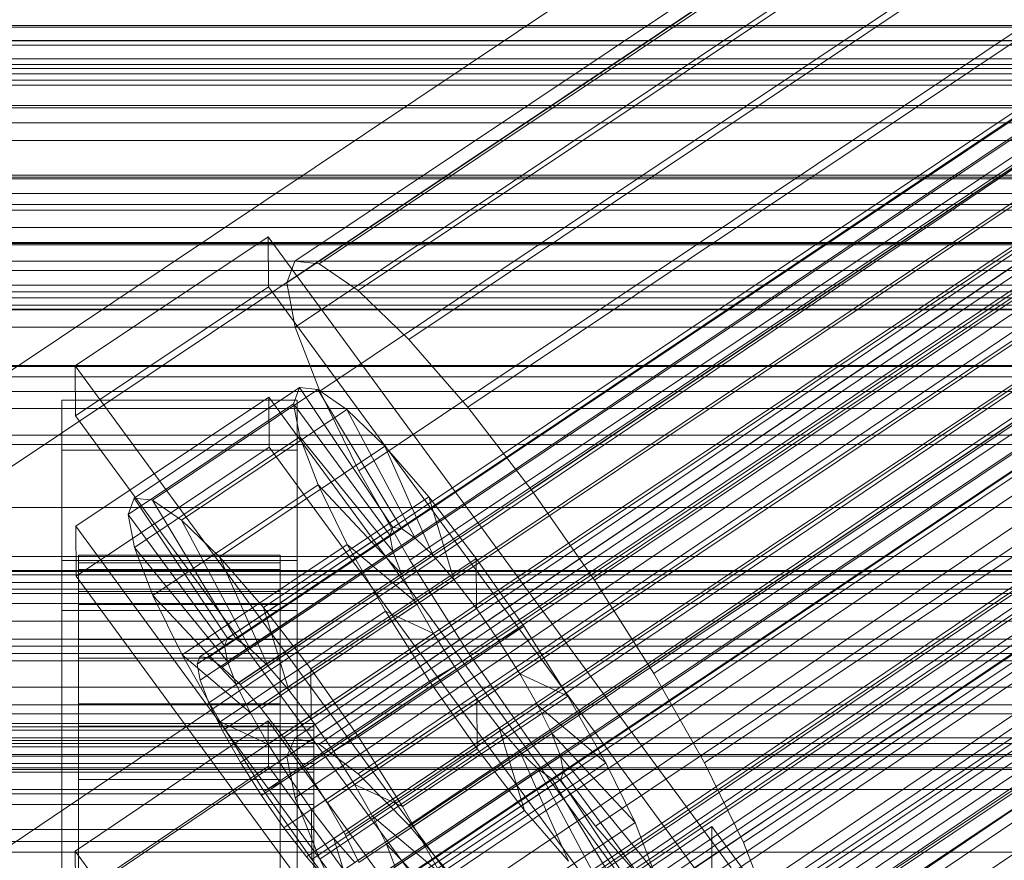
# Model space of a CAD drawing. Header units: millimetres. Extents: x -2233 to 61924, y -68080 to 6847.
# Tile 308 of 656: x 130 to 189, y -33211 to -33161. Entities that reach past the tile are written whole.
import ezdxf

# ---------------------------------------------------------------- set-up
doc = ezdxf.new("R2010")
doc.units = ezdxf.units.MM
for name, color, linetype, lineweight in [('COTAS_P', 1, 'Continuous', 0), ('frontal_briquetadora', 7, 'Continuous', 0), ('frontal_C01', 7, 'Continuous', 0), ('frontal_C02', 7, 'Continuous', 0), ('frontal_C02-briq', 7, 'Continuous', 0), ('frontal_C03', 7, 'Continuous', 0), ('frontal_secador', 7, 'Continuous', 0)]:
    doc.layers.add(name, color=color, linetype=linetype, lineweight=lineweight)
doc.dimstyles.new('R19_100', dxfattribs={"dimtxt": 250, "dimasz": 150, "dimexe": 150, "dimexo": 80, "dimgap": 100, "dimtad": 1, "dimtih": 1, "dimtoh": 1, "dimdsep": 46, "dimcen": 0.09, "dimadec": 0, "dimazin": 0, "dimtfac": 1, "dimtdec": 4, "dimtofl": 0, "dimtmove": 0, "dimatfit": 3, "dimfxl": 1, "dimtolj": 1, "dimtzin": 0, "dimarcsym": 0})

# ---------------------------------------------------------------- blocks, each defined once
blk = doc.blocks.new('DIM_R28_53')
at = {"layer": 'COTAS_P'}
for p, q in [((-150, -32300), (550, -32300)), ((550, -32300), (505, -32450)), ((550, -34900), (550, -32300)), ((550, -32300), (595, -32450)), ((550, -34900), (505, -34750)), ((550, -34900), (595, -34750)), ((-150, -34900), (550, -34900))]:
    blk.add_line(p, q, dxfattribs=at)
blk.add_text('2600 P', height=250, rotation=90, dxfattribs=at).set_placement((450, -33600))

msp = doc.modelspace()

# ---------------------------------------------------------------- linework, layer by layer
at = {"layer": 'frontal_briquetadora'}
msp.add_line((345, -33170), (-305, -33170), dxfattribs=at)
at = {"layer": 'frontal_C01'}
for p, q in [((146.872, -33203.459), (331.181, -33079.124)), ((148.32, -33203.808), (332.629, -33079.473)), ((146.383, -33204.548), (330.692, -33080.214)), ((150.629, -33205.573), (334.938, -33081.238)), ((146.887, -33207.003), (331.197, -33082.669)), ((141.045, -33227.429), (354.844, -33083.201)), ((141.218, -33227.043), (355.017, -33082.814)), ((141.731, -33227.166), (355.53, -33082.938)), ((142.549, -33227.792), (356.348, -33083.564)), ((141.224, -33228.299), (355.022, -33084.07)), ((153.641, -33208.633), (337.95, -33084.299)), ((143.617, -33228.876), (357.415, -33084.648)), ((141.742, -33229.593), (355.541, -33085.365)), ((144.861, -33230.346), (358.659, -33086.117)), ((148.35, -33210.656), (332.659, -33086.321)), ((142.565, -33231.223), (356.363, -33086.995)), ((359.995, -33087.872), (146.196, -33232.1)), ((157.152, -33212.78), (341.461, -33088.446)), ((143.635, -33233.079), (357.434, -33088.851)), ((147.533, -33234.02), (361.332, -33089.791)), ((144.881, -33235.033), (358.68, -33090.805)), ((150.672, -33215.258), (334.981, -33090.923)), ((148.779, -33235.974), (362.578, -33091.746)), ((146.218, -33236.953), (360.017, -33092.725)), ((345.231, -33093.397), (160.922, -33217.731)), ((147.554, -33238.707), (361.352, -33094.479)), ((153.694, -33220.495), (338.003, -33096.16)), ((164.693, -33223.149), (349.002, -33098.815)), ((157.211, -33226.01), (341.52, -33101.675)), ((228.298, -33143.494), (130, -33209.806)), ((130, -33215.586), (228.298, -33149.274)), ((342.5, -33162.272), (-342.5, -33162.272)), ((342.5, -33163.407), (-342.5, -33163.407)), ((342.5, -33166.88), (-342.5, -33166.88)), ((342.5, -33170.113), (-342.5, -33170.113)), ((342.5, -33176.531), (-342.5, -33176.531)), ((342.5, -33181.37), (-342.5, -33181.37)), ((-342.5, -33189.755), (342.5, -33189.755)), ((342.5, -33195.462), (-342.5, -33195.462)), ((300, -33197.985), (-300, -33197.985)), ((300, -33202.015), (-300, -33202.015)), ((133.809, -33210.173), (145.277, -33202.437)), ((145.277, -33202.437), (145.289, -33205.133)), ((145.277, -33202.437), (172.809, -33240.291)), ((146.383, -33204.548), (146.872, -33203.459)), ((146.872, -33203.459), (148.32, -33203.808)), ((148.32, -33203.808), (150.629, -33205.573)), ((342.5, -33204.538), (-342.5, -33204.538)), ((146.887, -33207.003), (146.383, -33204.548)), ((145.289, -33205.133), (133.821, -33212.87)), ((172.821, -33242.988), (145.289, -33205.133)), ((150.629, -33205.573), (153.641, -33208.633)), ((148.35, -33210.656), (146.887, -33207.003)), ((153.641, -33208.633), (157.152, -33212.78)), ((342.5, -33210.245), (-342.5, -33210.245)), ((133.821, -33212.87), (133.809, -33210.173)), ((161.341, -33248.028), (133.809, -33210.173)), ((150.672, -33215.258), (148.35, -33210.656))]:
    msp.add_line(p, q, dxfattribs=at)
at = {"layer": 'frontal_C02'}
for p, q in [((146.872, -33175.107), (331.181, -33051.852)), ((148.32, -33175.265), (332.629, -33052.01)), ((146.383, -33176.39), (330.692, -33053.135)), ((150.629, -33176.852), (334.938, -33053.598)), ((141.218, -33198.616), (355.017, -33055.64)), ((141.731, -33198.672), (355.53, -33055.696)), ((146.887, -33179.026), (331.197, -33055.771)), ((141.045, -33199.07), (354.844, -33056.095)), ((142.549, -33199.234), (356.348, -33056.259)), ((153.641, -33179.761), (337.95, -33056.507)), ((141.224, -33200.004), (355.022, -33057.029)), ((143.617, -33200.265), (357.415, -33057.29)), ((141.742, -33201.354), (355.541, -33058.379)), ((144.861, -33201.694), (358.659, -33058.719)), ((148.35, -33182.835), (332.659, -33059.581)), ((142.565, -33203.028), (356.363, -33060.052)), ((359.995, -33060.448), (146.196, -33203.423)), ((157.152, -33183.794), (341.461, -33060.539)), ((143.635, -33204.911), (357.434, -33061.936)), ((147.533, -33205.336), (361.332, -33062.36)), ((144.881, -33206.876), (358.68, -33063.901)), ((148.779, -33207.3), (362.578, -33064.325)), ((150.672, -33187.559), (334.981, -33064.304)), ((345.231, -33065.42), (160.922, -33188.675)), ((146.218, -33208.788), (360.017, -33065.813)), ((149.85, -33209.184), (363.648, -33066.209)), ((147.554, -33210.518), (361.352, -33067.542)), ((150.672, -33210.857), (364.471, -33067.882)), ((148.798, -33211.947), (362.596, -33068.971)), ((151.191, -33212.207), (364.989, -33069.232)), ((153.694, -33192.874), (338.003, -33069.619)), ((149.865, -33212.977), (363.664, -33070.002)), ((151.369, -33213.141), (365.168, -33070.166)), ((150.683, -33213.54), (364.482, -33070.565)), ((151.196, -33213.596), (364.995, -33070.62)), ((164.693, -33194.072), (349.002, -33070.817)), ((157.211, -33198.419), (341.52, -33075.164)), ((168.21, -33199.617), (352.519, -33076.362)), ((160.982, -33203.816), (345.291, -33080.561)), ((171.232, -33204.932), (355.541, -33081.678)), ((164.752, -33208.697), (349.061, -33085.442)), ((173.554, -33209.656), (357.863, -33086.401)), ((168.263, -33212.729), (352.572, -33089.475)), ((175.016, -33213.465), (359.326, -33090.211)), ((171.275, -33215.639), (355.584, -33092.384)), ((175.521, -33216.101), (359.83, -33092.846)), ((173.584, -33217.226), (357.893, -33093.972)), ((175.032, -33217.384), (359.341, -33094.129)), ((228.298, -33115.864), (130, -33181.6)), ((130, -33187.33), (228.298, -33121.594)), ((-450, -33161.186), (450, -33161.186)), ((-310, -33161.099), (310, -33161.099)), ((307, -33161.099), (-307, -33161.099)), ((-307, -33161.993), (307, -33161.993)), ((-425, -33163.647), (425, -33163.647)), ((310, -33163.962), (-310, -33163.962)), ((450, -33173.108), (-450, -33173.108)), ((133.809, -33181.319), (145.277, -33173.65)), ((145.277, -33173.65), (145.289, -33176.631)), ((145.277, -33173.65), (172.809, -33211.173)), ((146.383, -33176.39), (146.872, -33175.107)), ((146.872, -33175.107), (148.32, -33175.265)), ((148.32, -33175.265), (150.629, -33176.852)), ((146.887, -33179.026), (146.383, -33176.39)), ((145.289, -33176.631), (133.821, -33184.3)), ((172.821, -33214.153), (145.289, -33176.631)), ((150.629, -33176.852), (153.641, -33179.761)), ((148.35, -33182.835), (146.887, -33179.026)), ((153.641, -33179.761), (157.152, -33183.794)), ((133.821, -33184.3), (133.809, -33181.319)), ((161.341, -33218.842), (133.809, -33181.319)), ((137.313, -33189.198), (147.143, -33182.624)), ((138.396, -33189.316), (148.226, -33182.742)), ((147.143, -33182.624), (146.777, -33183.584)), ((148.226, -33182.742), (147.143, -33182.624)), ((147.143, -33182.624), (152.686, -33190.947)), ((149.953, -33183.93), (148.226, -33182.742)), ((148.226, -33182.742), (153.199, -33191.003)), ((150.672, -33187.559), (148.35, -33182.835)), ((133, -33186.342), (133, -33183.362)), ((133, -33183.362), (147, -33183.362)), ((133, -33229.18), (133, -33183.362)), ((133.847, -33190.857), (145.315, -33183.188)), ((145.315, -33183.188), (145.327, -33186.168)), ((145.315, -33183.188), (172.847, -33220.71)), ((147, -33183.362), (147, -33186.342)), ((147, -33183.362), (147, -33229.18)), ((136.948, -33190.158), (146.777, -33183.584)), ((140.123, -33190.503), (149.953, -33183.93)), ((146.777, -33183.584), (152.513, -33191.401)), ((146.777, -33183.584), (147.155, -33185.556)), ((152.207, -33186.106), (149.953, -33183.93)), ((149.953, -33183.93), (154.017, -33191.565)), ((157.152, -33183.794), (160.922, -33188.675)), ((133.821, -33184.3), (161.353, -33221.822)), ((137.325, -33192.129), (147.155, -33185.556)), ((147.155, -33185.556), (152.692, -33192.335)), ((147.155, -33185.556), (148.249, -33188.405)), ((147, -33186.342), (133, -33186.342)), ((133, -33186.342), (133, -33232.161)), ((145.327, -33186.168), (133.859, -33193.838)), ((142.377, -33192.68), (152.207, -33186.106)), ((172.859, -33223.691), (145.327, -33186.168)), ((147, -33232.161), (147, -33186.342)), ((154.833, -33189.122), (152.207, -33186.106)), ((152.207, -33186.106), (155.085, -33192.596)), ((153.694, -33192.874), (150.672, -33187.559)), ((138.419, -33194.979), (148.249, -33188.405)), ((148.249, -33188.405), (153.21, -33193.685)), ((148.249, -33188.405), (149.985, -33191.939)), ((160.922, -33188.675), (164.693, -33194.072)), ((136.948, -33190.158), (137.313, -33189.198)), ((142.856, -33197.52), (137.313, -33189.198)), ((137.313, -33189.198), (138.396, -33189.316)), ((145.003, -33195.696), (154.833, -33189.122)), ((157.653, -33192.774), (154.833, -33189.122)), ((154.833, -33189.122), (156.329, -33194.025)), ((143.369, -33197.576), (138.396, -33189.316)), ((138.396, -33189.316), (140.123, -33190.503)), ((142.683, -33197.975), (136.948, -33190.158)), ((137.325, -33192.129), (136.948, -33190.158)), ((133.859, -33193.838), (133.847, -33190.857)), ((161.379, -33228.38), (133.847, -33190.857)), ((144.188, -33198.139), (140.123, -33190.503)), ((140.123, -33190.503), (142.377, -33192.68)), ((152.686, -33190.947), (142.856, -33197.52)), ((153.199, -33191.003), (143.369, -33197.576)), ((152.513, -33191.401), (152.686, -33190.947)), ((152.686, -33190.947), (153.199, -33191.003)), ((153.199, -33191.003), (154.017, -33191.565)), ((152.513, -33191.401), (142.683, -33197.975)), ((154.017, -33191.565), (144.188, -33198.139)), ((152.692, -33192.335), (152.513, -33191.401)), ((154.017, -33191.565), (155.085, -33192.596)), ((142.862, -33198.909), (137.325, -33192.129)), ((138.419, -33194.979), (137.325, -33192.129)), ((140.156, -33198.512), (149.985, -33191.939)), ((149.985, -33191.939), (154.033, -33195.359)), ((149.985, -33191.939), (152.246, -33195.915)), ((134, -33202.583), (134, -33192.591)), ((134, -33192.591), (134, -33193.038)), ((134, -33192.591), (146, -33192.591)), ((134, -33193.439), (134, -33192.591)), ((145.255, -33199.169), (142.377, -33192.68)), ((142.377, -33192.68), (145.003, -33195.696)), ((152.692, -33192.335), (142.862, -33198.909)), ((155.085, -33192.596), (145.255, -33199.169)), ((146, -33193.038), (146, -33192.591)), ((146, -33192.591), (146, -33202.583)), ((146, -33192.591), (146, -33193.439)), ((157.653, -33192.774), (147.823, -33199.347)), ((153.21, -33193.685), (152.692, -33192.335)), ((155.085, -33192.596), (156.329, -33194.025)), ((157.665, -33195.754), (157.653, -33192.774)), ((160.474, -33196.811), (157.653, -33192.774)), ((133, -33195.88), (133, -33192.9)), ((133, -33192.9), (147, -33192.9)), ((133, -33238.718), (133, -33192.9)), ((134, -33202.794), (134, -33193.038)), ((134, -33193.038), (134, -33194.747)), ((134, -33193.038), (146, -33193.038)), ((146, -33194.747), (146, -33193.038)), ((146, -33193.038), (146, -33202.794)), ((147, -33192.9), (147, -33195.88)), ((147, -33192.9), (147, -33238.718)), ((157.211, -33198.419), (153.694, -33192.874)), ((133.859, -33193.838), (161.391, -33231.36)), ((134, -33202.985), (134, -33193.439)), ((134, -33193.439), (146, -33193.439)), ((134, -33195.523), (134, -33193.439)), ((153.21, -33193.685), (143.38, -33200.259)), ((146, -33193.439), (146, -33202.985)), ((146, -33193.439), (146, -33195.523)), ((154.033, -33195.359), (153.21, -33193.685)), ((156.329, -33194.025), (146.499, -33200.598)), ((156.329, -33194.025), (157.665, -33195.754)), ((164.693, -33194.072), (168.21, -33199.617)), ((450, -33194.595), (-450, -33194.595)), ((134, -33203.604), (134, -33194.747)), ((134, -33194.747), (134, -33197.603)), ((134, -33194.747), (146, -33194.747)), ((143.38, -33200.259), (138.419, -33194.979)), ((140.156, -33198.512), (138.419, -33194.979)), ((146, -33197.603), (146, -33194.747)), ((146, -33194.747), (146, -33203.604)), ((134, -33203.972), (134, -33195.523)), ((134, -33195.523), (146, -33195.523)), ((134, -33198.701), (134, -33195.523)), ((154.033, -33195.359), (144.203, -33201.932)), ((146.499, -33200.598), (145.003, -33195.696)), ((145.003, -33195.696), (147.823, -33199.347)), ((146, -33195.523), (146, -33203.972)), ((146, -33195.523), (146, -33198.701)), ((147.835, -33202.328), (157.665, -33195.754)), ((155.103, -33197.242), (154.033, -33195.359)), ((157.665, -33195.754), (159.001, -33197.666)), ((147, -33195.88), (133, -33195.88)), ((133, -33195.88), (133, -33241.698)), ((142.416, -33202.488), (152.246, -33195.915)), ((147, -33241.698), (147, -33195.88)), ((152.246, -33195.915), (155.103, -33197.242)), ((152.246, -33195.915), (154.877, -33200.062)), ((150.644, -33203.384), (160.474, -33196.811)), ((160.474, -33196.811), (159.001, -33197.666)), ((163.105, -33200.959), (160.474, -33196.811)), ((155.103, -33197.242), (145.274, -33203.816)), ((156.35, -33199.207), (155.103, -33197.242)), ((134, -33204.957), (134, -33197.603)), ((134, -33197.603), (134, -33201.412)), ((134, -33197.603), (146, -33197.603)), ((142.856, -33197.52), (142.683, -33197.975)), ((142.683, -33197.975), (142.862, -33198.909)), ((143.369, -33197.576), (142.856, -33197.52)), ((144.188, -33198.139), (143.369, -33197.576)), ((146, -33201.412), (146, -33197.603)), ((146, -33197.603), (146, -33204.957)), ((159.001, -33197.666), (149.171, -33204.24)), ((159.001, -33197.666), (160.247, -33199.631)), ((144.203, -33201.932), (140.156, -33198.512)), ((142.416, -33202.488), (140.156, -33198.512)), ((141.045, -33199.07), (141.218, -33198.616)), ((141.218, -33198.616), (141.731, -33198.672)), ((141.731, -33198.672), (142.549, -33199.234)), ((145.255, -33199.169), (144.188, -33198.139)), ((160.982, -33203.816), (157.211, -33198.419)), ((134, -33205.477), (134, -33198.701)), ((134, -33198.701), (146, -33198.701)), ((134, -33202.756), (134, -33198.701)), ((141.224, -33200.004), (141.045, -33199.07)), ((142.549, -33199.234), (143.617, -33200.265)), ((142.862, -33198.909), (143.38, -33200.259)), ((146.499, -33200.598), (145.255, -33199.169)), ((146, -33198.701), (146, -33205.477)), ((146, -33198.701), (146, -33202.756)), ((156.35, -33199.207), (146.52, -33205.78)), ((154.877, -33200.062), (156.35, -33199.207)), ((157.686, -33201.119), (156.35, -33199.207)), ((147.823, -33199.347), (147.835, -33202.328)), ((147.823, -33199.347), (150.644, -33203.384)), ((160.247, -33199.631), (150.417, -33206.205)), ((163.105, -33200.959), (160.247, -33199.631)), ((160.247, -33199.631), (161.318, -33201.515)), ((168.21, -33199.617), (171.232, -33204.932)), ((141.742, -33201.354), (141.224, -33200.004)), ((143.38, -33200.259), (144.203, -33201.932)), ((143.617, -33200.265), (144.861, -33201.694)), ((145.047, -33206.636), (154.877, -33200.062)), ((154.877, -33200.062), (157.698, -33204.1)), ((147.835, -33202.328), (146.499, -33200.598)), ((153.275, -33207.532), (163.105, -33200.959)), ((165.365, -33204.935), (163.105, -33200.959)), ((134, -33206.761), (134, -33201.412)), ((134, -33201.412), (134, -33205.913)), ((134, -33201.412), (146, -33201.412)), ((142.565, -33203.028), (141.742, -33201.354)), ((146, -33205.913), (146, -33201.412)), ((146, -33201.412), (146, -33206.761)), ((157.686, -33201.119), (147.856, -33207.693)), ((161.318, -33201.515), (151.488, -33208.088)), ((157.698, -33204.1), (157.686, -33201.119)), ((159.022, -33202.849), (157.686, -33201.119)), ((165.365, -33204.935), (161.318, -33201.515)), ((161.318, -33201.515), (162.14, -33203.188)), ((144.203, -33201.932), (145.274, -33203.816)), ((144.861, -33201.694), (146.196, -33203.423)), ((-148, -33202.583), (148, -33202.583)), ((134, -33202.794), (134, -33202.583)), ((146, -33202.583), (134, -33202.583)), ((134, -33202.583), (134, -33202.985)), ((134, -33207.398), (134, -33202.756)), ((134, -33202.756), (146, -33202.756)), ((134, -33207.412), (134, -33202.756)), ((145.274, -33203.816), (142.416, -33202.488)), ((145.047, -33206.636), (142.416, -33202.488)), ((146, -33202.583), (146, -33202.794)), ((146, -33202.985), (146, -33202.583)), ((146, -33202.756), (146, -33207.398)), ((146, -33202.756), (146, -33207.412)), ((149.171, -33204.24), (147.835, -33202.328)), ((148, -33202.794), (148, -33202.583)), ((148, -33202.583), (148, -33202.985)), ((-148, -33202.794), (148, -33202.794)), ((-148, -33202.985), (148, -33202.985)), ((134, -33203.604), (134, -33202.794)), ((146, -33202.794), (134, -33202.794)), ((146, -33202.985), (134, -33202.985)), ((134, -33202.985), (134, -33203.972)), ((143.635, -33204.911), (142.565, -33203.028)), ((146, -33202.794), (146, -33203.604)), ((146, -33203.972), (146, -33202.985)), ((148, -33203.604), (148, -33202.794)), ((148, -33202.985), (148, -33203.972)), ((159.022, -33202.849), (149.192, -33209.422)), ((162.14, -33203.188), (152.311, -33209.762)), ((160.518, -33207.751), (159.022, -33202.849)), ((160.266, -33204.277), (159.022, -33202.849)), ((167.102, -33208.468), (162.14, -33203.188)), ((162.14, -33203.188), (162.659, -33204.538)), ((-148, -33203.604), (148, -33203.604)), ((134, -33204.957), (134, -33203.604)), ((146, -33203.604), (134, -33203.604)), ((145.274, -33203.816), (146.52, -33205.78)), ((146, -33203.604), (146, -33204.957)), ((146.196, -33203.423), (147.533, -33205.336)), ((148, -33204.957), (148, -33203.604)), ((149.171, -33204.24), (150.644, -33203.384)), ((150.644, -33203.384), (153.275, -33207.532)), ((164.752, -33208.697), (160.982, -33203.816)), ((-148, -33203.972), (148, -33203.972)), ((146, -33203.972), (134, -33203.972)), ((134, -33203.972), (134, -33205.477)), ((146, -33205.477), (146, -33203.972)), ((147.868, -33210.673), (157.698, -33204.1)), ((148, -33203.972), (148, -33205.477)), ((150.417, -33206.205), (149.171, -33204.24)), ((160.266, -33204.277), (150.436, -33210.851)), ((162.659, -33204.538), (152.829, -33211.112)), ((157.698, -33204.1), (160.518, -33207.751)), ((163.144, -33210.767), (160.266, -33204.277)), ((161.333, -33205.308), (160.266, -33204.277)), ((168.196, -33211.317), (162.659, -33204.538)), ((162.659, -33204.538), (162.837, -33205.472)), ((-148, -33204.957), (148, -33204.957)), ((134, -33206.761), (134, -33204.957)), ((146, -33204.957), (134, -33204.957)), ((144.881, -33206.876), (143.635, -33204.911)), ((146, -33204.957), (146, -33206.761)), ((148, -33206.761), (148, -33204.957)), ((155.535, -33211.508), (165.365, -33204.935)), ((167.102, -33208.468), (165.365, -33204.935)), ((171.232, -33204.932), (173.554, -33209.656)), ((-148, -33205.477), (148, -33205.477)), ((146, -33205.477), (134, -33205.477)), ((134, -33205.477), (134, -33207.398)), ((146, -33207.398), (146, -33205.477)), ((147.533, -33205.336), (148.779, -33207.3)), ((148, -33205.477), (148, -33207.398)), ((161.333, -33205.308), (151.503, -33211.882)), ((162.837, -33205.472), (153.008, -33212.046)), ((165.397, -33212.943), (161.333, -33205.308)), ((162.151, -33205.871), (161.333, -33205.308)), ((162.837, -33205.472), (162.664, -33205.927)), ((168.573, -33213.289), (162.837, -33205.472)), ((134, -33205.913), (134, -33208.893)), ((146, -33205.913), (134, -33205.913)), ((134, -33205.913), (134, -33210.8)), ((146.52, -33205.78), (145.047, -33206.636)), ((146, -33208.893), (146, -33205.913)), ((146, -33210.8), (146, -33205.913)), ((146.52, -33205.78), (147.856, -33207.693)), ((151.488, -33208.088), (150.417, -33206.205)), ((150.417, -33206.205), (153.275, -33207.532)), ((162.151, -33205.871), (152.321, -33212.444)), ((162.664, -33205.927), (152.835, -33212.5)), ((167.125, -33214.131), (162.151, -33205.871)), ((162.664, -33205.927), (162.151, -33205.871)), ((168.208, -33214.249), (162.664, -33205.927)), ((-450, -33206.517), (450, -33206.517)), ((-148, -33206.761), (148, -33206.761)), ((134, -33208.893), (134, -33206.761)), ((146, -33206.761), (134, -33206.761)), ((146.218, -33208.788), (144.881, -33206.876)), ((147.868, -33210.673), (145.047, -33206.636)), ((146, -33206.761), (146, -33208.893)), ((148, -33208.893), (148, -33206.761)), ((-148, -33207.398), (148, -33207.398)), ((146, -33207.398), (134, -33207.398)), ((134, -33207.398), (134, -33209.603)), ((134, -33209.603), (134, -33207.412)), ((134, -33207.412), (146, -33207.412)), ((134, -33212.352), (134, -33207.412)), ((146, -33209.603), (146, -33207.398)), ((146, -33207.412), (146, -33209.603)), ((146, -33207.412), (146, -33212.352)), ((148, -33207.398), (148, -33209.603)), ((148.779, -33207.3), (149.85, -33209.184)), ((147.856, -33207.693), (147.868, -33210.673)), ((147.856, -33207.693), (149.192, -33209.422)), ((150.688, -33214.324), (160.518, -33207.751)), ((153.275, -33207.532), (155.535, -33211.508)), ((160.518, -33207.751), (163.144, -33210.767)), ((152.311, -33209.762), (151.488, -33208.088)), ((151.488, -33208.088), (155.535, -33211.508)), ((157.272, -33215.041), (167.102, -33208.468)), ((168.196, -33211.317), (167.102, -33208.468)), ((148, -33208.893), (-148, -33208.893)), ((134, -33208.893), (146, -33208.893)), ((134, -33211.208), (134, -33208.893)), ((146, -33208.893), (146, -33211.208)), ((147.554, -33210.518), (146.218, -33208.788)), ((148, -33211.208), (148, -33208.893)), ((149.85, -33209.184), (150.672, -33210.857)), ((160.19, -33216.384), (171.658, -33208.715)), ((168.263, -33212.729), (164.752, -33208.697)), ((171.658, -33208.715), (171.715, -33223.022)), ((171.658, -33208.715), (177.394, -33216.532)), ((-148, -33209.603), (148, -33209.603)), ((146, -33209.603), (134, -33209.603)), ((134, -33209.603), (134, -33211.943)), ((146, -33211.943), (146, -33209.603)), ((148, -33209.603), (148, -33211.943)), ((149.192, -33209.422), (150.688, -33214.324)), ((149.192, -33209.422), (150.436, -33210.851)), ((152.829, -33211.112), (152.311, -33209.762)), ((152.311, -33209.762), (157.272, -33215.041)), ((173.554, -33209.656), (175.016, -33213.465)), ((148.798, -33211.947), (147.554, -33210.518)), ((150.688, -33214.324), (147.868, -33210.673))]:
    msp.add_line(p, q, dxfattribs=at)
at = {"layer": 'frontal_C02-briq'}
msp.add_line((295, -33170), (-255, -33170), dxfattribs=at)
at = {"layer": 'frontal_C03'}
for p, q in [((1250, -33170.211), (-1250, -33170.211)), ((1250, -33171.092), (-1250, -33171.092)), ((1250, -33171.746), (-1250, -33171.746)), ((1250, -33174.053), (-1250, -33174.053)), ((-1250, -33175.111), (1250, -33175.111)), ((1250, -33177.963), (-1250, -33177.963)), ((1250, -33179.02), (-1250, -33179.02)), ((1250, -33181.328), (-1250, -33181.328)), ((1250, -33181.981), (-1250, -33181.981)), ((1250, -33182.862), (-1250, -33182.862)), ((1250, -33192.669), (-1250, -33192.669)), ((1250, -33193.55), (-1250, -33193.55)), ((1250, -33194.204), (-1250, -33194.204)), ((1250, -33196.511), (-1250, -33196.511)), ((-1250, -33197.568), (1250, -33197.568)), ((1530, -33198.434), (-1530, -33198.434)), ((1250, -33200.42), (-1250, -33200.42)), ((1250, -33201.478), (-1250, -33201.478)), ((1530, -33203.434), (-1530, -33203.434)), ((1250, -33203.785), (-1250, -33203.785)), ((1250, -33204.439), (-1250, -33204.439)), ((1250, -33205.32), (-1250, -33205.32))]:
    msp.add_line(p, q, dxfattribs=at)
at = {"layer": 'frontal_secador'}
for p, q in [((1320, -33162), (-1320, -33162)), ((1320, -33162.273), (-1320, -33162.273)), ((1250, -33162), (-1250, -33162)), ((1320, -33163.072), (-1320, -33163.072)), ((1320, -33164.343), (-1320, -33164.343)), ((1250, -33164.651), (-1250, -33164.651)), ((1250, -33165.859), (-1250, -33165.859)), ((1320, -33166), (-1320, -33166)), ((-1250, -33166), (1250, -33166)), ((1320, -33167.929), (-1320, -33167.929)), ((-1320, -33170), (1320, -33170)), ((-1250, -33170), (1250, -33170)), ((1320, -33172.071), (-1320, -33172.071)), ((1320, -33174), (-1320, -33174)), ((1250, -33174.141), (-1250, -33174.141)), ((1320, -33175.657), (-1320, -33175.657)), ((1320, -33176.928), (-1320, -33176.928)), ((1250, -33177.285), (-1250, -33177.285)), ((1320, -33177.727), (-1320, -33177.727)), ((1320, -33178), (-1320, -33178)), ((1250, -33178), (-1250, -33178)), ((1250, -33181.314), (-1250, -33181.314)), ((1250, -33183.856), (-1250, -33183.856)), ((1250, -33185.455), (-1250, -33185.455)), ((1250, -33186), (-1250, -33186)), ((1360, -33193.5), (-1360, -33193.5)), ((1250, -33193.75), (-1250, -33193.75)), ((1360, -33194.863), (-1360, -33194.863)), ((1360, -33198.859), (-1360, -33198.859)), ((1360, -33205.216), (-1360, -33205.216))]:
    msp.add_line(p, q, dxfattribs=at)

# ---------------------------------------------------------------- dimensions: what is measured, and where the dimension line sits
at = {"layer": 'COTAS_P'}
dim = msp.add_aligned_dim(p1=(-150, -34900), p2=(-150, -32300), distance=-700, text='<> P', dimstyle='R19_100', dxfattribs=at)
dim.commit()
dim.dimension.update_dxf_attribs({"geometry": 'DIM_R28_53', "text_midpoint": (550, -33600)})

doc.saveas('drawing.dxf')
